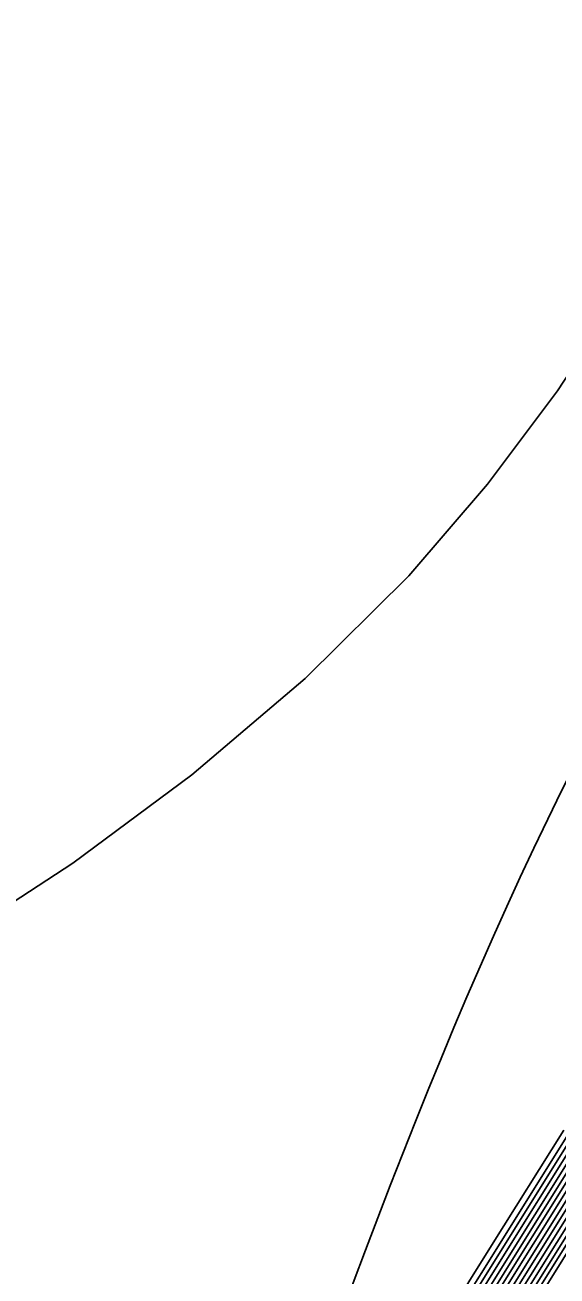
# Model space of a CAD drawing. Extents: x 2356077 to 2359823, y 225951 to 227822.
# Drawn here: x 2357557.39 to 2357567.47, y 226792.55 to 226816.22 of the extents above; entities that cross this region are included whole.
import ezdxf

# ---------------------------------------------------------------- set-up
doc = ezdxf.new("R2010")
doc.units = 0
for name, color, linetype in [('DTM Contours Major', 7, 'Continuous'), ('DTM Contours Minor', 7, 'Continuous'), ('Exist DTM Breakline', 7, 'Continuous'), ('Exist DTM Breakline Underwater', 7, 'Continuous'), ('Exist DTM Drainline', 7, 'Continuous')]:
    doc.layers.add(name, color=color, linetype=linetype)

msp = doc.modelspace()

# ---------------------------------------------------------------- linework, layer by layer
at = {"layer": 'DTM Contours Major'}
for points in [[(2357568.835, 226796.733), (2357561.901, 226785.654)], [(2357568.483, 226795.324), (2357562.757, 226786.173)], [(2357568.519, 226794.533), (2357563.651, 226786.754)]]:
    msp.add_lwpolyline(points, dxfattribs=at)
at = {"layer": 'DTM Contours Minor'}
for points in [[(2357555.994, 226798.854), (2357558.297, 226800.36), (2357560.552, 226802.032), (2357562.695, 226803.851), (2357564.659, 226805.795), (2357566.151, 226807.529), (2357567.472, 226809.296), (2357568.631, 226811.055), (2357569.634, 226812.763), (2357570.489, 226814.379), (2357571.202, 226815.861), (2357572.1, 226817.859)], [(2357569.498, 226798.133), (2357562.532, 226787.004)], [(2357569.346, 226797.721), (2357561.934, 226785.877)], [(2357568.729, 226796.394), (2357562.018, 226785.672)], [(2357568.6, 226796.018), (2357562.226, 226785.833)], [(2357568.524, 226795.728), (2357562.351, 226785.862)], [(2357568.49, 226795.504), (2357562.553, 226786.017)], [(2357567.595, 226795.307), (2357566.223, 226793.123), (2357564.908, 226791.009)], [(2357568.491, 226795.166), (2357562.962, 226786.333)], [(2357568.503, 226795.016), (2357563.084, 226786.356)], [(2357568.514, 226794.864), (2357563.275, 226786.491)], [(2357568.52, 226794.703), (2357563.464, 226786.624)], [(2357568.513, 226794.353), (2357563.836, 226786.88)]]:
    msp.add_lwpolyline(points, dxfattribs=at)
at = {"layer": 'Exist DTM Breakline'}
msp.add_spline([(2357560.647, 226784.157), (2357579.194, 226813.797), (2357610.316, 226806.105), (2357665.993, 226838.755), (2357684.212, 226874.582), (2357696.408, 226900.16)], degree=3, dxfattribs=at)
at = {"layer": 'Exist DTM Breakline Underwater'}
msp.add_spline([(2357556.564, 226758.637), (2357564.307, 226781.559), (2357585.412, 226809.405), (2357614.858, 226803.405), (2357668.761, 226835.297), (2357689.369, 226869.515)], degree=3, dxfattribs=at)
at = {"layer": 'Exist DTM Drainline'}
msp.add_spline([(2357699.586, 226858.192), (2357670.366, 226820.782), (2357623.327, 226796.892), (2357587.218, 226772.268), (2357568.803, 226744.252), (2357555.19, 226717.62), (2357555.017, 226695.126), (2357553.473, 226672.759), (2357563.697, 226642.736), (2357576.526, 226627.993), (2357663.798, 226499.169), (2357732.721, 226415.647), (2357803.211, 226342.215), (2357874.586, 226264.309)], degree=3, dxfattribs=at)

doc.saveas('drawing.dxf')
